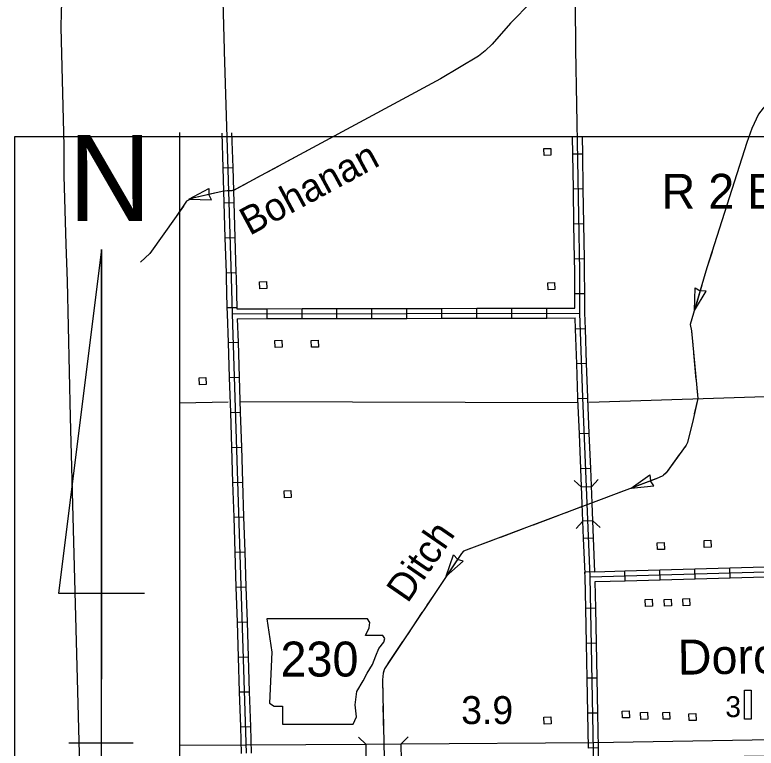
# Model space of a CAD drawing. Extents: x 1671357 to 13005564, y 567358 to 14261451.
# Drawn here: x 12758241.04 to 12758262.26, y 14259895.33 to 14259916.31 of the extents above; entities that cross this region are included whole.
import ezdxf

# ---------------------------------------------------------------- set-up
doc = ezdxf.new("R2010")
doc.units = 0
for name, color, linetype in [('1', 7, 'Continuous'), ('10', 7, 'Continuous'), ('2', 7, 'Continuous'), ('21', 7, 'Continuous'), ('24', 7, 'Continuous'), ('32', 7, 'Continuous'), ('37', 7, 'Continuous'), ('38', 7, 'Continuous'), ('43', 7, 'Continuous'), ('48', 7, 'Continuous'), ('5', 7, 'Continuous'), ('56', 7, 'Continuous'), ('60', 7, 'Continuous')]:
    doc.layers.add(name, color=color, linetype=linetype)

msp = doc.modelspace()

# ---------------------------------------------------------------- linework, layer by layer
at = {"layer": '1'}
for p, q in [((12758243.525, 14259909.598), (12758242.294, 14259899.757)), ((12758243.525, 14259893.597), (12758243.525, 14259909.598)), ((12758243.525, 14259909.598), (12758243.525, 14259897.297)), ((12758242.294, 14259899.757), (12758244.755, 14259899.757)), ((12758242.594, 14259895.477), (12758244.435, 14259895.477))]:
    msp.add_line(p, q, dxfattribs=at)
at = {"layer": '10'}
msp.add_line((12758251.085, 14259895.443), (12758251.089, 14259894.969), dxfattribs=at)
msp.add_lwpolyline([(12758252.103, 14259895.45), (12758257.601, 14259895.49), (12758264.985, 14259895.609), (12758266.455, 14259895.665), (12758266.759, 14259895.697), (12758266.999, 14259895.749), (12758267.474, 14259895.892), (12758267.595, 14259895.941), (12758267.766, 14259895.99), (12758268.026, 14259896.045), (12758268.289, 14259896.068), (12758272.536, 14259896.175), (12758272.553, 14259895.7), (12758268.096, 14259895.575), (12758267.879, 14259895.53), (12758267.75, 14259895.493), (12758267.633, 14259895.445), (12758267.117, 14259895.291), (12758266.835, 14259895.229), (12758266.49, 14259895.192), (12758264.998, 14259895.136), (12758257.606, 14259895.017), (12758252.112, 14259894.977)], close=True, dxfattribs=at)
for points in [[(12758245.765, 14259895.414), (12758247.666, 14259895.418), (12758251.08, 14259895.443)], [(12758251.08, 14259895.443), (12758252.112, 14259895.45)]]:
    msp.add_lwpolyline(points, dxfattribs=at)
at = {"layer": '2'}
for p, q in [((12758245.765, 14259892.957), (12758245.765, 14259912.939)), ((12758241.044, 14259912.829), (12758347.654, 14259912.829)), ((12758241.044, 14259833.521), (12758241.044, 14259912.829))]:
    msp.add_line(p, q, dxfattribs=at)
at = {"layer": '21'}
msp.add_lwpolyline([(12758248.255, 14259899.03), (12758248.399, 14259898.069), (12758248.335, 14259896.611), (12758248.463, 14259896.531), (12758248.703, 14259896.531), (12758248.703, 14259896.018), (12758250.722, 14259896.018), (12758250.818, 14259896.226), (12758250.786, 14259896.563), (12758250.834, 14259896.947), (12758251.01, 14259897.252), (12758251.123, 14259897.476), (12758251.283, 14259897.716), (12758251.379, 14259897.973), (12758251.459, 14259898.181), (12758251.603, 14259898.357), (12758251.635, 14259898.469), (12758251.571, 14259898.55), (12758251.075, 14259898.55), (12758251.187, 14259898.774), (12758251.203, 14259898.918), (12758251.136, 14259899.029)], close=True, dxfattribs=at)
at = {"layer": '32'}
for p, q in [((12758257.293, 14259912.327), (12758257.009, 14259912.322)), ((12758246.994, 14259911.929), (12758247.278, 14259911.937)), ((12758257.31, 14259911.327), (12758257.026, 14259911.322)), ((12758247.025, 14259910.929), (12758247.309, 14259910.938)), ((12758257.327, 14259910.327), (12758257.043, 14259910.322)), ((12758247.057, 14259909.929), (12758247.341, 14259909.938)), ((12758257.344, 14259909.327), (12758257.06, 14259909.322)), ((12758247.088, 14259908.93), (12758247.372, 14259908.939)), ((12758257.353, 14259908.325), (12758257.069, 14259908.324)), ((12758247.115, 14259907.931), (12758247.399, 14259907.938)), ((12758248.263, 14259907.616), (12758248.262, 14259907.9)), ((12758249.263, 14259907.618), (12758249.262, 14259907.902)), ((12758250.263, 14259907.62), (12758250.262, 14259907.904)), ((12758251.263, 14259907.622), (12758251.262, 14259907.906)), ((12758252.263, 14259907.624), (12758252.263, 14259907.909)), ((12758253.263, 14259907.627), (12758253.263, 14259907.911)), ((12758254.263, 14259907.629), (12758254.263, 14259907.913)), ((12758255.264, 14259907.631), (12758255.263, 14259907.915)), ((12758256.264, 14259907.633), (12758256.263, 14259907.917)), ((12758257.372, 14259907.329), (12758257.088, 14259907.32)), ((12758247.147, 14259906.93), (12758247.431, 14259906.939)), ((12758257.406, 14259906.33), (12758257.122, 14259906.32)), ((12758247.179, 14259905.931), (12758247.463, 14259905.94)), ((12758257.441, 14259905.331), (12758257.157, 14259905.32)), ((12758247.211, 14259904.931), (12758247.495, 14259904.94)), ((12758257.482, 14259904.332), (12758257.198, 14259904.32)), ((12758247.243, 14259903.931), (12758247.527, 14259903.94)), ((12758257.523, 14259903.333), (12758257.239, 14259903.321)), ((12758247.275, 14259902.932), (12758247.559, 14259902.941)), ((12758257.544, 14259902.806), (12758257.26, 14259902.795)), ((12758247.308, 14259901.932), (12758247.592, 14259901.941)), ((12758257.584, 14259901.832), (12758257.3, 14259901.821)), ((12758257.604, 14259901.334), (12758257.32, 14259901.323)), ((12758247.34, 14259900.932), (12758247.624, 14259900.942)), ((12758257.641, 14259900.375), (12758257.359, 14259900.364)), ((12758258.511, 14259900.116), (12758258.503, 14259900.4)), ((12758259.511, 14259900.145), (12758259.502, 14259900.429)), ((12758260.51, 14259900.173), (12758260.502, 14259900.457)), ((12758261.51, 14259900.202), (12758261.502, 14259900.486)), ((12758247.372, 14259899.933), (12758247.656, 14259899.942)), ((12758257.666, 14259899.332), (12758257.382, 14259899.326)), ((12758247.404, 14259898.933), (12758247.688, 14259898.942)), ((12758257.686, 14259898.332), (12758257.402, 14259898.326)), ((12758247.436, 14259897.934), (12758247.72, 14259897.943)), ((12758257.705, 14259897.332), (12758257.421, 14259897.326)), ((12758247.468, 14259896.934), (12758247.752, 14259896.943)), ((12758257.725, 14259896.332), (12758257.441, 14259896.327)), ((12758247.501, 14259895.934), (12758247.785, 14259895.944)), ((12758257.744, 14259895.332), (12758257.46, 14259895.327))]:
    msp.add_line(p, q, dxfattribs=at)
for points in [[(12758257.207, 14259908.988), (12758257.1, 14259915.321), (12758257.078, 14259917.964), (12758257.031, 14259918.291), (12758257.013, 14259918.439), (12758256.86, 14259925.382)], [(12758246.873, 14259921.217), (12758247.037, 14259915.312), (12758247.031, 14259915.266), (12758247.235, 14259908.798)], [(12758246.963, 14259912.928), (12758246.994, 14259911.929)], [(12758247.247, 14259912.937), (12758247.278, 14259911.937)], [(12758257.009, 14259912.322), (12758257, 14259912.829)], [(12758257.293, 14259912.327), (12758257.284, 14259912.829)], [(12758257.026, 14259911.322), (12758257.009, 14259912.322)], [(12758257.31, 14259911.327), (12758257.293, 14259912.327)], [(12758246.994, 14259911.929), (12758247.025, 14259910.929)], [(12758247.278, 14259911.937), (12758247.309, 14259910.938)], [(12758257.043, 14259910.322), (12758257.026, 14259911.322)], [(12758257.327, 14259910.327), (12758257.31, 14259911.327)], [(12758247.025, 14259910.929), (12758247.057, 14259909.929)], [(12758247.309, 14259910.938), (12758247.341, 14259909.938)], [(12758257.06, 14259909.322), (12758257.043, 14259910.322)], [(12758257.344, 14259909.327), (12758257.327, 14259910.327)], [(12758247.057, 14259909.929), (12758247.088, 14259908.93)], [(12758247.341, 14259909.938), (12758247.372, 14259908.939)], [(12758257.069, 14259908.324), (12758257.065, 14259908.986), (12758257.06, 14259909.322)], [(12758257.353, 14259908.325), (12758257.349, 14259908.99), (12758257.344, 14259909.327)], [(12758247.088, 14259908.93), (12758247.093, 14259908.794), (12758247.115, 14259907.931)], [(12758247.372, 14259908.939), (12758247.377, 14259908.802), (12758247.401, 14259907.898)], [(12758258.343, 14259871.929), (12758258.203, 14259873.921), (12758258.087, 14259876.419), (12758258.044, 14259878.111), (12758258.029, 14259880.674), (12758258.008, 14259882.015), (12758257.89, 14259885.95), (12758257.603, 14259895.253), (12758257.507, 14259900.229), (12758257.298, 14259905.358), (12758257.214, 14259907.777), (12758257.207, 14259908.988)], [(12758247.235, 14259908.798), (12758247.262, 14259907.756), (12758247.667, 14259895.181)], [(12758257.071, 14259907.919), (12758257.069, 14259908.324)], [(12758257.372, 14259907.329), (12758257.356, 14259907.78), (12758257.353, 14259908.325)], [(12758247.115, 14259907.931), (12758247.12, 14259907.752), (12758247.147, 14259906.93)], [(12758247.262, 14259907.756), (12758257.214, 14259907.777)], [(12758247.401, 14259907.898), (12758248.262, 14259907.9)], [(12758248.262, 14259907.9), (12758249.262, 14259907.902)], [(12758249.262, 14259907.902), (12758250.262, 14259907.904)], [(12758250.262, 14259907.904), (12758251.262, 14259907.906)], [(12758251.262, 14259907.906), (12758252.263, 14259907.909)], [(12758252.263, 14259907.909), (12758253.263, 14259907.911)], [(12758253.263, 14259907.911), (12758254.263, 14259907.913)], [(12758254.263, 14259907.913), (12758255.263, 14259907.915)], [(12758255.263, 14259907.915), (12758256.263, 14259907.917)], [(12758256.263, 14259907.917), (12758257.071, 14259907.919)], [(12758247.409, 14259907.614), (12758248.263, 14259907.616)], [(12758247.409, 14259907.614), (12758247.431, 14259906.939)], [(12758248.263, 14259907.616), (12758249.263, 14259907.618)], [(12758249.263, 14259907.618), (12758250.263, 14259907.62)], [(12758250.263, 14259907.62), (12758251.263, 14259907.622)], [(12758251.263, 14259907.622), (12758252.263, 14259907.624)], [(12758252.263, 14259907.624), (12758253.263, 14259907.627)], [(12758253.263, 14259907.627), (12758254.263, 14259907.629)], [(12758254.263, 14259907.629), (12758255.264, 14259907.631)], [(12758255.264, 14259907.631), (12758256.264, 14259907.633)], [(12758256.264, 14259907.633), (12758257.077, 14259907.635)], [(12758257.088, 14259907.32), (12758257.077, 14259907.635)], [(12758257.122, 14259906.32), (12758257.088, 14259907.32)], [(12758257.406, 14259906.33), (12758257.372, 14259907.329)], [(12758247.147, 14259906.93), (12758247.179, 14259905.931)], [(12758247.431, 14259906.939), (12758247.463, 14259905.94)], [(12758257.157, 14259905.32), (12758257.156, 14259905.353), (12758257.122, 14259906.32)], [(12758257.441, 14259905.331), (12758257.44, 14259905.364), (12758257.406, 14259906.33)], [(12758247.179, 14259905.931), (12758247.211, 14259904.931)], [(12758247.463, 14259905.94), (12758247.495, 14259904.94)], [(12758257.198, 14259904.32), (12758257.157, 14259905.32)], [(12758257.482, 14259904.332), (12758257.441, 14259905.331)], [(12758247.211, 14259904.931), (12758247.243, 14259903.931)], [(12758247.495, 14259904.94), (12758247.527, 14259903.94)], [(12758257.239, 14259903.321), (12758257.198, 14259904.32)], [(12758257.523, 14259903.333), (12758257.482, 14259904.332)], [(12758247.243, 14259903.931), (12758247.275, 14259902.932)], [(12758247.527, 14259903.94), (12758247.559, 14259902.941)], [(12758257.28, 14259902.322), (12758257.239, 14259903.321)], [(12758257.563, 14259902.333), (12758257.523, 14259903.333)], [(12758247.275, 14259902.932), (12758247.308, 14259901.932)], [(12758247.559, 14259902.941), (12758247.592, 14259901.941)], [(12758257.32, 14259901.323), (12758257.28, 14259902.322)], [(12758257.604, 14259901.334), (12758257.563, 14259902.333)], [(12758247.308, 14259901.932), (12758247.34, 14259900.932)], [(12758247.592, 14259901.941), (12758247.624, 14259900.942)], [(12758257.361, 14259900.323), (12758257.32, 14259901.323)], [(12758257.643, 14259900.375), (12758257.604, 14259901.334)], [(12758247.34, 14259900.932), (12758247.372, 14259899.933)], [(12758247.624, 14259900.942), (12758247.656, 14259899.942)], [(12758257.382, 14259899.326), (12758257.365, 14259900.225), (12758257.359, 14259900.364)], [(12758257.507, 14259900.229), (12758267.542, 14259900.517)], [(12758257.643, 14259900.375), (12758258.503, 14259900.4)], [(12758258.503, 14259900.4), (12758259.502, 14259900.429)], [(12758259.502, 14259900.429), (12758260.502, 14259900.457)], [(12758260.502, 14259900.457), (12758261.502, 14259900.486)], [(12758261.502, 14259900.486), (12758262.502, 14259900.515)], [(12758257.652, 14259900.091), (12758258.511, 14259900.116)], [(12758258.511, 14259900.116), (12758259.511, 14259900.145)], [(12758259.511, 14259900.145), (12758260.51, 14259900.173)], [(12758260.51, 14259900.173), (12758261.51, 14259900.202)], [(12758261.51, 14259900.202), (12758262.51, 14259900.231)], [(12758247.372, 14259899.933), (12758247.404, 14259898.933)], [(12758247.656, 14259899.942), (12758247.688, 14259898.942)], [(12758257.666, 14259899.332), (12758257.652, 14259900.091)], [(12758257.402, 14259898.326), (12758257.382, 14259899.326)], [(12758257.686, 14259898.332), (12758257.666, 14259899.332)], [(12758247.404, 14259898.933), (12758247.436, 14259897.934)], [(12758247.688, 14259898.942), (12758247.72, 14259897.943)], [(12758257.421, 14259897.326), (12758257.402, 14259898.326)], [(12758257.705, 14259897.332), (12758257.686, 14259898.332)], [(12758247.436, 14259897.934), (12758247.468, 14259896.934)], [(12758247.72, 14259897.943), (12758247.752, 14259896.943)], [(12758257.441, 14259896.327), (12758257.421, 14259897.326)], [(12758257.725, 14259896.332), (12758257.705, 14259897.332)], [(12758247.468, 14259896.934), (12758247.501, 14259895.934)], [(12758247.752, 14259896.943), (12758247.785, 14259895.944)], [(12758257.46, 14259895.327), (12758257.441, 14259896.327)], [(12758257.744, 14259895.332), (12758257.725, 14259896.332)], [(12758247.501, 14259895.934), (12758247.525, 14259895.177)], [(12758247.785, 14259895.944), (12758247.809, 14259895.186)], [(12758257.774, 14259894.334), (12758257.745, 14259895.257), (12758257.744, 14259895.332)]]:
    msp.add_lwpolyline(points, dxfattribs=at)
at = {"layer": '37'}
for points in [[(12758252.302, 14259895.653), (12758252.103, 14259895.45)], [(12758251.085, 14259895.443), (12758250.883, 14259895.642)]]:
    msp.add_lwpolyline(points, dxfattribs=at)
at = {"layer": '38'}
for p, q in [((12758257.402, 14259902.801), (12758257.402, 14259902.801)), ((12758257.442, 14259901.827), (12758257.442, 14259901.827))]:
    msp.add_line(p, q, dxfattribs=at)
for points in [[(12758257.051, 14259902.987), (12758257.26, 14259902.795)], [(12758257.544, 14259902.806), (12758257.737, 14259903.015)], [(12758257.3, 14259901.821), (12758257.107, 14259901.612)], [(12758257.793, 14259901.64), (12758257.584, 14259901.833)]]:
    msp.add_lwpolyline(points, dxfattribs=at)
at = {"layer": '43'}
for p, q in [((12758246.025, 14259911.035), (12758246.6, 14259911.339)), ((12758246.6, 14259911.339), (12758246.593, 14259911.166)), ((12758246.675, 14259911.011), (12758246.594, 14259911.164)), ((12758246.025, 14259911.035), (12758246.675, 14259911.011)), ((12758260.491, 14259907.852), (12758260.507, 14259908.502)), ((12758260.491, 14259907.852), (12758260.83, 14259908.407)), ((12758260.507, 14259908.502), (12758260.655, 14259908.412)), ((12758260.83, 14259908.407), (12758260.657, 14259908.411)), ((12758258.684, 14259902.768), (12758259.212, 14259903.147)), ((12758259.212, 14259903.147), (12758259.229, 14259902.974)), ((12758259.331, 14259902.832), (12758259.23, 14259902.972)), ((12758258.684, 14259902.768), (12758259.331, 14259902.832)), ((12758253.388, 14259900.245), (12758253.598, 14259900.861)), ((12758253.598, 14259900.861), (12758253.712, 14259900.73)), ((12758253.388, 14259900.245), (12758253.877, 14259900.673)), ((12758253.877, 14259900.673), (12758253.714, 14259900.729))]:
    msp.add_line(p, q, dxfattribs=at)
for points in [[(12758259.513, 14259921.472), (12758258.57, 14259920.085), (12758257.493, 14259918.619), (12758257.14, 14259918.211), (12758256.483, 14259917.424), (12758255.825, 14259916.68), (12758255.224, 14259916.073), (12758254.705, 14259915.467), (12758254.498, 14259915.275), (12758254.311, 14259915.13), (12758253.225, 14259914.482), (12758247.367, 14259911.318), (12758247.257, 14259911.272), (12758247.12, 14259911.271), (12758246.981, 14259911.253), (12758246.14, 14259911.062), (12758246.034, 14259911.018), (12758245.961, 14259910.977), (12758245.662, 14259910.535), (12758244.907, 14259909.48), (12758244.64, 14259909.235)], [(12758242.39, 14259921.133), (12758242.364, 14259919.815), (12758242.389, 14259916.904), (12758242.367, 14259916.388), (12758242.363, 14259915.942), (12758242.444, 14259912.565), (12758242.451, 14259911.698), (12758242.508, 14259909.735), (12758242.539, 14259908.69)], [(12758266.477, 14259915.855), (12758265.243, 14259916.183), (12758265.131, 14259916.19), (12758265.016, 14259916.186), (12758264.906, 14259916.133), (12758264.795, 14259916.042), (12758262.462, 14259913.634), (12758262.324, 14259913.467), (12758262.138, 14259913.052), (12758261.992, 14259912.659), (12758260.85, 14259909.073)], [(12758249.456, 14259912.446), (12758248.796, 14259912.089)], [(12758248.576, 14259911.97), (12758247.916, 14259911.614)], [(12758247.696, 14259911.495), (12758247.299, 14259911.281)], [(12758246.756, 14259911.202), (12758246.14, 14259911.062), (12758246.034, 14259911.018), (12758246.031, 14259911.016)], [(12758245.866, 14259910.837), (12758245.662, 14259910.535), (12758245.656, 14259910.526)], [(12758260.995, 14259909.528), (12758260.85, 14259909.073), (12758260.773, 14259908.811)], [(12758260.85, 14259909.073), (12758260.371, 14259907.446), (12758260.403, 14259907.271), (12758260.584, 14259905.335), (12758260.453, 14259904.732), (12758260.295, 14259904.073), (12758260.257, 14259903.994), (12758259.68, 14259903.209), (12758259.586, 14259903.119), (12758259.392, 14259903.035), (12758253.882, 14259900.961), (12758253.827, 14259900.901), (12758251.619, 14259897.599), (12758251.581, 14259897.468), (12758251.562, 14259897.279), (12758251.84, 14259884.258), (12758251.769, 14259884.156), (12758243.125, 14259876.995)], [(12758242.539, 14259908.69), (12758242.625, 14259904.802), (12758243.186, 14259883.76)], [(12758260.703, 14259908.571), (12758260.491, 14259907.852)], [(12758260.42, 14259907.612), (12758260.371, 14259907.446), (12758260.403, 14259907.271), (12758260.406, 14259907.247)], [(12758260.406, 14259907.247), (12758260.441, 14259906.874)], [(12758260.464, 14259906.625), (12758260.534, 14259905.878)], [(12758260.557, 14259905.629), (12758260.584, 14259905.335), (12758260.487, 14259904.89)], [(12758260.432, 14259904.647), (12758260.295, 14259904.073), (12758260.257, 14259903.994), (12758260.214, 14259903.935)], [(12758260.066, 14259903.734), (12758259.68, 14259903.209), (12758259.609, 14259903.141)], [(12758259.386, 14259903.032), (12758258.684, 14259902.768)], [(12758258.45, 14259902.68), (12758258.099, 14259902.548)], [(12758258.099, 14259902.548), (12758257.748, 14259902.416)], [(12758257.283, 14259902.241), (12758256.812, 14259902.063)], [(12758256.578, 14259901.975), (12758255.876, 14259901.711)], [(12758255.642, 14259901.623), (12758254.939, 14259901.359)], [(12758254.705, 14259901.271), (12758254.003, 14259901.007)], [(12758253.805, 14259900.869), (12758253.388, 14259900.245)], [(12758253.249, 14259900.037), (12758253.041, 14259899.726)], [(12758253.041, 14259899.726), (12758252.832, 14259899.414)], [(12758252.693, 14259899.206), (12758252.276, 14259898.583)], [(12758252.137, 14259898.375), (12758251.72, 14259897.751)], [(12758251.6, 14259897.535), (12758251.581, 14259897.468), (12758251.562, 14259897.279), (12758251.573, 14259896.788)], [(12758251.578, 14259896.538), (12758251.594, 14259895.788)]]:
    msp.add_lwpolyline(points, dxfattribs=at)
at = {"layer": '5'}
for points in [[(12758267.27, 14259905.532), (12758257.472, 14259905.213)], [(12758247.151, 14259905.229), (12758245.765, 14259905.199)], [(12758257.148, 14259905.209), (12758247.491, 14259905.233)]]:
    msp.add_lwpolyline(points, dxfattribs=at)
at = {"layer": '56'}
for points in [[(12758256.187, 14259912.283), (12758256.18, 14259912.48), (12758256.378, 14259912.487), (12758256.385, 14259912.29)], [(12758248.054, 14259908.471), (12758248.045, 14259908.668), (12758248.243, 14259908.676), (12758248.251, 14259908.479)], [(12758256.302, 14259908.443), (12758256.294, 14259908.64), (12758256.491, 14259908.648), (12758256.5, 14259908.451)], [(12758248.497, 14259906.791), (12758248.488, 14259906.988), (12758248.686, 14259906.997), (12758248.694, 14259906.8)], [(12758249.532, 14259906.797), (12758249.523, 14259906.994), (12758249.721, 14259907.002), (12758249.729, 14259906.805)], [(12758246.324, 14259905.723), (12758246.316, 14259905.92), (12758246.513, 14259905.928), (12758246.522, 14259905.731)], [(12758248.757, 14259902.493), (12758248.749, 14259902.689), (12758248.946, 14259902.698), (12758248.955, 14259902.501)], [(12758259.435, 14259901.007), (12758259.426, 14259901.204), (12758259.624, 14259901.212), (12758259.632, 14259901.015)], [(12758260.774, 14259901.069), (12758260.766, 14259901.266), (12758260.964, 14259901.275), (12758260.972, 14259901.078)], [(12758259.094, 14259899.383), (12758259.085, 14259899.58), (12758259.283, 14259899.588), (12758259.291, 14259899.391)], [(12758259.635, 14259899.387), (12758259.627, 14259899.584), (12758259.824, 14259899.592), (12758259.833, 14259899.395)], [(12758260.164, 14259899.402), (12758260.155, 14259899.599), (12758260.353, 14259899.608), (12758260.361, 14259899.411)], [(12758261.925, 14259896.983), (12758262.115, 14259896.983), (12758262.112, 14259896.154), (12758261.922, 14259896.155)], [(12758258.433, 14259896.191), (12758258.424, 14259896.388), (12758258.622, 14259896.396), (12758258.63, 14259896.199)], [(12758258.959, 14259896.151), (12758258.951, 14259896.348), (12758259.148, 14259896.356), (12758259.157, 14259896.159)], [(12758259.593, 14259896.152), (12758259.584, 14259896.349), (12758259.782, 14259896.358), (12758259.79, 14259896.161)], [(12758260.34, 14259896.115), (12758260.331, 14259896.312), (12758260.529, 14259896.32), (12758260.537, 14259896.123)], [(12758256.195, 14259896.013), (12758256.186, 14259896.21), (12758256.384, 14259896.219), (12758256.392, 14259896.022)]]:
    msp.add_lwpolyline(points, close=True, dxfattribs=at)

# ---------------------------------------------------------------- texts
at = {"layer": '1'}
msp.add_text('N', height=2.461, dxfattribs=at).set_placement((12758242.574, 14259910.408))
at = {"layer": '21'}
msp.add_text('230', height=1.0001, dxfattribs=at).set_placement((12758248.646, 14259897.376))
at = {"layer": '24'}
msp.add_text('Dorothy', height=1.0001, rotation=0.926, dxfattribs=at).set_placement((12758260.021, 14259897.427))
at = {"layer": '43'}
for s, rotation, p in [('Bohanan', 28.3842, (12758247.763, 14259909.979)), ('Ditch', 55.3889, (12758252.284, 14259899.449))]:
    msp.add_text(s, height=0.8001, rotation=rotation, dxfattribs=at).set_placement(p)
at = {"layer": '48'}
msp.add_text('3.9', height=0.8001, dxfattribs=at).set_placement((12758253.816, 14259896.016))
at = {"layer": '56'}
msp.add_text('3', height=0.6, rotation=359.8006, dxfattribs=at).set_placement((12758261.375, 14259896.215))
at = {"layer": '60'}
msp.add_text('R 2 E', height=1, dxfattribs=at).set_placement((12758259.549, 14259910.759))

doc.saveas('drawing.dxf')
